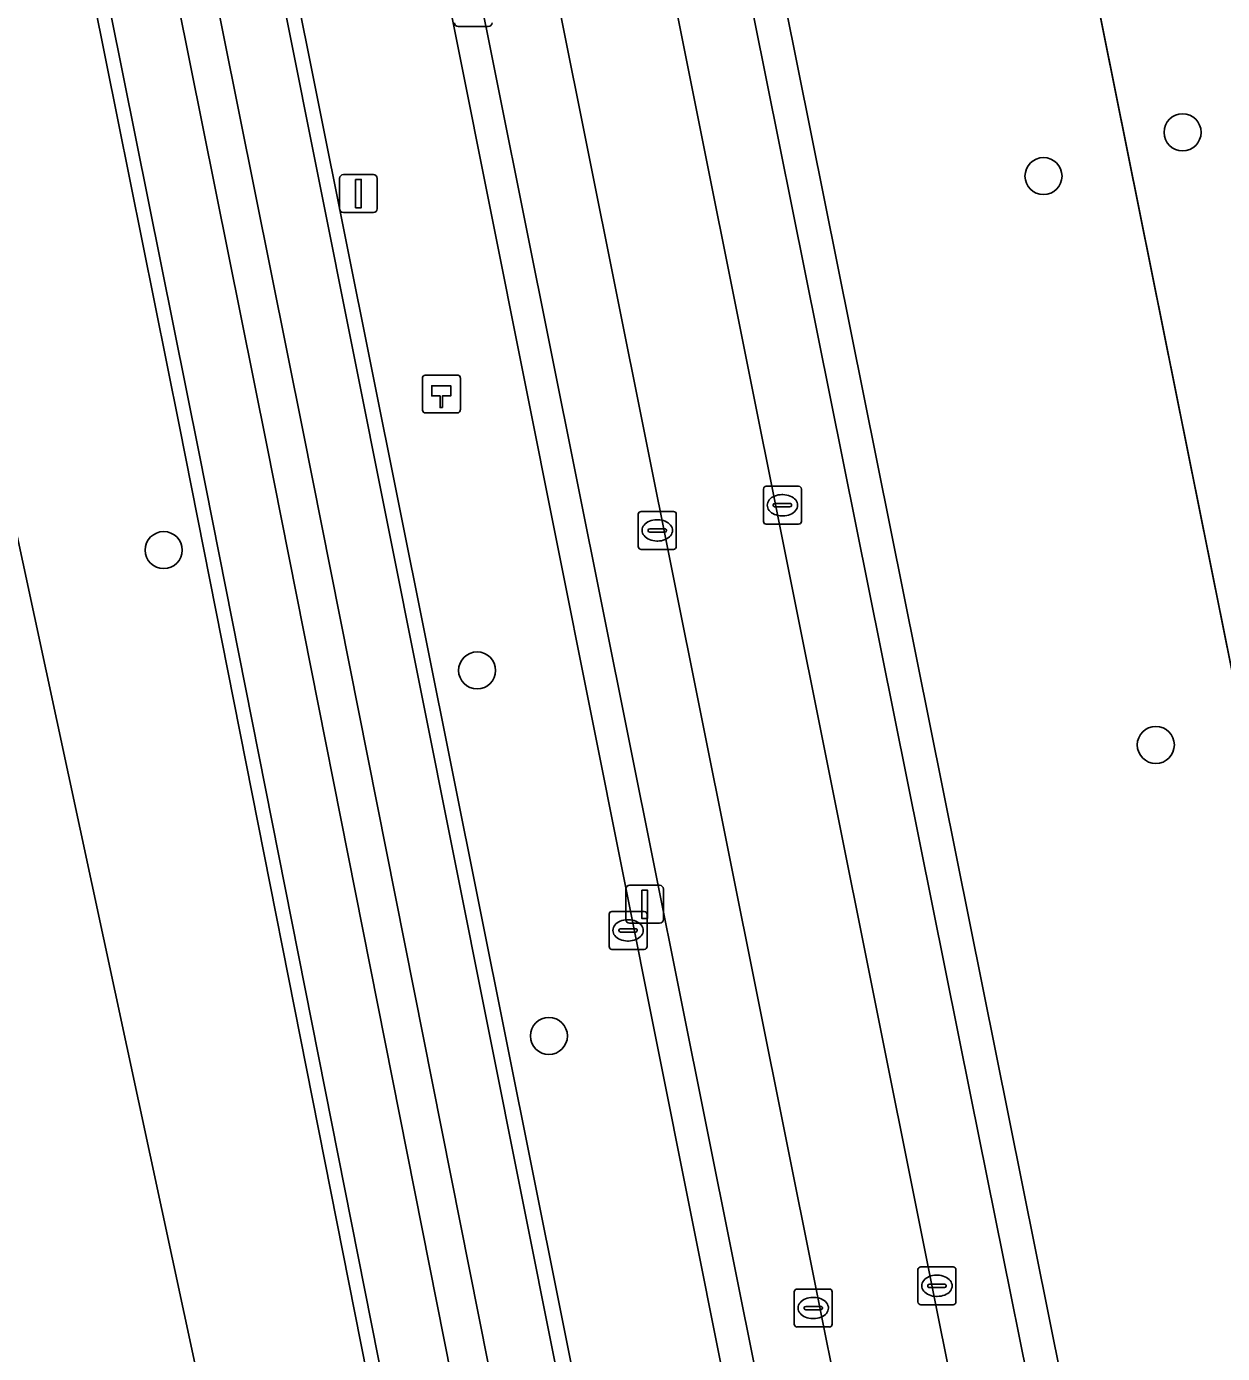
# Model space of a CAD drawing. Extents: x 160203 to 161530, y 379528 to 381797.
# Drawn here: x 160840.58 to 160872.13, y 380275.14 to 380310.16 of the extents above; entities that cross this region are included whole.
import ezdxf

# ---------------------------------------------------------------- set-up
doc = ezdxf.new("R2010")
doc.units = 0
for name, color, linetype in [('IMGEO_Berm_groen', 7, 'Continuous'), ('IMGEO_Berm_open', 7, 'Continuous'), ('IMGEO_Boom', 7, 'Continuous'), ('IMGEO_Groenvoorziening', 7, 'Continuous'), ('IMGEO_Hectometerpaal', 7, 'Continuous'), ('IMGEO_Hek', 7, 'Continuous'), ('IMGEO_Kolk', 7, 'Continuous'), ('IMGEO_Lichtmast', 7, 'Continuous'), ('IMGEO_Loofbos', 7, 'Continuous'), ('IMGEO_Parkeervlak_open', 7, 'Continuous'), ('IMGEO_Rijbaan_lokaal_gesloten', 7, 'Continuous'), ('IMGEO_Rijbaan_lokaal_open', 7, 'Continuous'), ('IMGEO_Rioolput', 7, 'Continuous'), ('IMGEO_Voetpad_open', 7, 'Continuous')]:
    doc.layers.add(name, color=color, linetype=linetype)

msp = doc.modelspace()

# ---------------------------------------------------------------- linework, layer by layer
at = {"layer": 'IMGEO_Berm_groen'}
for points in [[(160863.31, 380257.223), (160862.511, 380257.061), (160859.843, 380270.107), (160846.694, 380336.054)], [(160843.187, 380333.553), (160842.958, 380332.843), (160843.314, 380332.925), (160858.197, 380258.685), (160859.34, 380252.626), (160859.163, 380252.606), (160859.506, 380251.283)]]:
    msp.add_lwpolyline(points, dxfattribs=at)
at = {"layer": 'IMGEO_Berm_open'}
msp.add_lwpolyline([(160809.488, 380490.62), (160808.357, 380496.254), (160807.806, 380496.157), (160807.391, 380496.064), (160808.139, 380492.044), (160808.457, 380490.462), (160846.915, 380299.112), (160856.862, 380248.916), (160857.878, 380249.092), (160847.878, 380299.47)], close=True, dxfattribs=at)
at = {"layer": 'IMGEO_Boom'}
for centre in [(160871.078, 380307.369), (160867.409, 380306.215), (160844.198, 380296.345), (160852.467, 380293.169), (160870.372, 380291.203), (160854.36, 380283.523)]:
    msp.add_circle(centre, 0.489, dxfattribs=at)
at = {"layer": 'IMGEO_Groenvoorziening'}
msp.add_lwpolyline([(160867.634, 380335.108), (160865.682, 380334.722), (160865.323, 380336.537), (160867.275, 380336.923), (160867.026, 380338.466), (160863.415, 380337.765), (160881.057, 380250), (160881.269, 380248.945), (160886.037, 380249.962)], close=True, dxfattribs=at)
msp.add_lwpolyline([(161002.454, 380102.93), (161000, 380115.939), (160993.961, 380147.551), (160927.66, 380240.48), (160920.868, 380250), (160917.344, 380254.938), (160900.971, 380250), (160882.193, 380244.337), (160881.269, 380248.945), (160881.057, 380250), (160863.415, 380337.765), (160863.414, 380337.765), (160856.923, 380336.505), (160856.795, 380337.055), (160855.357, 380336.794), (160871.032, 380258.795), (160870.189, 380258.635)], dxfattribs=at)
at = {"layer": 'IMGEO_Hectometerpaal'}
for p, q in [((160851.024, 380300.879), (160851.024, 380300.038)), ((160851.024, 380300.879), (160851.024, 380300.038)), ((160851.94, 380300.963), (160851.099, 380300.963)), ((160851.94, 380300.963), (160851.099, 380300.963)), ((160852.024, 380300.047), (160852.024, 380300.888)), ((160852.024, 380300.047), (160852.024, 380300.888)), ((160851.108, 380299.963), (160851.949, 380299.963)), ((160851.108, 380299.963), (160851.949, 380299.963))]:
    msp.add_line(p, q, dxfattribs=at)
msp.add_lwpolyline([(160851.549, 380300.107), (160851.489, 380300.107), (160851.489, 380300.412), (160851.269, 380300.412), (160851.269, 380300.681), (160851.769, 380300.681), (160851.769, 380300.412), (160851.549, 380300.412), (160851.549, 380300.107)], dxfattribs=at)
for centre, start, end in [((160851.102, 380300.885), 92.4484, 184.2845), ((160851.102, 380300.885), 92.4484, 184.2845), ((160851.946, 380300.885), 2.4484, 94.2845), ((160851.946, 380300.885), 2.4484, 94.2845), ((160851.102, 380300.041), 182.4484, 274.2845), ((160851.102, 380300.041), 182.4484, 274.2845), ((160851.946, 380300.041), 272.4484, 4.2845), ((160851.946, 380300.041), 272.4484, 4.2845)]:
    msp.add_arc(centre, 0.0779, start, end, dxfattribs=at)
at = {"layer": 'IMGEO_Hek'}
msp.add_lwpolyline([(160863.455, 380337.568), (160881.057, 380250)], dxfattribs=at)
at = {"layer": 'IMGEO_Kolk'}
for p, q in [((160860.096, 380298.029), (160860.948, 380298.029)), ((160860.021, 380297.103), (160860.021, 380297.955)), ((160860.509, 380297.809), (160860.534, 380297.809)), ((160861.022, 380297.955), (160861.022, 380297.103)), ((160856.719, 380296.438), (160856.719, 380297.29)), ((160856.794, 380297.364), (160857.646, 380297.364)), ((160857.72, 380297.29), (160857.72, 380296.438)), ((160860.28, 380297.523), (160860.28, 380297.535)), ((160860.718, 380297.486), (160860.32, 380297.486)), ((160860.323, 380297.572), (160860.721, 380297.572)), ((160860.764, 380297.535), (160860.764, 380297.523)), ((160857.207, 380297.144), (160857.232, 380297.144)), ((160860.948, 380297.029), (160860.096, 380297.029)), ((160860.532, 380297.249), (160860.507, 380297.249)), ((160856.978, 380296.858), (160856.978, 380296.87)), ((160857.416, 380296.821), (160857.018, 380296.821)), ((160857.021, 380296.907), (160857.419, 380296.907)), ((160857.23, 380296.584), (160857.205, 380296.584)), ((160857.462, 380296.87), (160857.462, 380296.858)), ((160857.646, 380296.364), (160856.794, 380296.364)), ((160864.097, 380276.503), (160864.097, 380277.355)), ((160864.172, 380277.429), (160865.024, 380277.429)), ((160865.098, 380277.355), (160865.098, 380276.503)), ((160864.399, 380276.972), (160864.797, 380276.972)), ((160864.585, 380277.209), (160864.61, 380277.209)), ((160860.834, 380275.916), (160860.834, 380276.768)), ((160860.909, 380276.842), (160861.761, 380276.842)), ((160861.322, 380276.622), (160861.347, 380276.622)), ((160861.835, 380276.768), (160861.835, 380275.916)), ((160864.356, 380276.923), (160864.356, 380276.935)), ((160864.794, 380276.886), (160864.396, 380276.886)), ((160864.608, 380276.649), (160864.583, 380276.649)), ((160864.84, 380276.935), (160864.84, 380276.923)), ((160861.093, 380276.336), (160861.093, 380276.348)), ((160861.531, 380276.299), (160861.133, 380276.299)), ((160861.136, 380276.385), (160861.534, 380276.385)), ((160861.577, 380276.348), (160861.577, 380276.336)), ((160865.024, 380276.429), (160864.172, 380276.429)), ((160861.345, 380276.062), (160861.32, 380276.062)), ((160861.761, 380275.842), (160860.909, 380275.842))]:
    msp.add_line(p, q, dxfattribs=at)
for points in [[(160860.096, 380298.029), (160860.948, 380298.029)], [(160860.021, 380297.103), (160860.021, 380297.955)], [(160861.022, 380297.955), (160861.022, 380297.103)], [(160856.719, 380296.438), (160856.719, 380297.29)], [(160856.794, 380297.364), (160857.646, 380297.364)], [(160857.72, 380297.29), (160857.72, 380296.438)], [(160860.948, 380297.029), (160860.096, 380297.029)], [(160857.646, 380296.364), (160856.794, 380296.364)], [(160864.097, 380276.503), (160864.097, 380277.355)], [(160864.172, 380277.429), (160865.024, 380277.429)], [(160865.098, 380277.355), (160865.098, 380276.503)], [(160860.834, 380275.916), (160860.834, 380276.768)], [(160860.909, 380276.842), (160861.761, 380276.842)], [(160861.835, 380276.768), (160861.835, 380275.916)], [(160865.024, 380276.429), (160864.172, 380276.429)], [(160861.761, 380275.842), (160860.909, 380275.842)]]:
    msp.add_lwpolyline(points, dxfattribs=at)
for centre, radius, start, end in [((160860.098, 380297.953), 0.0765, 91.552, 178.448), ((160860.098, 380297.953), 0.0765, 91.552, 178.448), ((160860.946, 380297.953), 0.0765, 1.552, 88.448), ((160860.946, 380297.953), 0.0765, 1.552, 88.448), ((160856.796, 380297.288), 0.0765, 91.552, 178.448), ((160856.796, 380297.288), 0.0765, 91.552, 178.448), ((160857.644, 380297.288), 0.0765, 1.552, 88.448), ((160857.644, 380297.288), 0.0765, 1.552, 88.448), ((160860.32, 380297.532), 0.0403, 85.8775, 175.7526), ((160860.317, 380297.522), 0.0366, 178.938, 274.7102), ((160860.721, 380297.529), 0.043, 264.8664, 352.4533), ((160860.725, 380297.534), 0.0386, 1.7309, 96.639), ((160860.098, 380297.105), 0.0765, 181.552, 268.448), ((160860.098, 380297.105), 0.0765, 181.552, 268.448), ((160860.946, 380297.105), 0.0765, 271.552, 358.448), ((160860.946, 380297.105), 0.0765, 271.552, 358.448), ((160857.018, 380296.867), 0.0403, 85.8775, 175.7526), ((160857.015, 380296.857), 0.0366, 178.938, 274.7102), ((160857.419, 380296.864), 0.043, 264.8664, 352.4533), ((160857.423, 380296.869), 0.0386, 1.7309, 96.639), ((160856.796, 380296.44), 0.0765, 181.552, 268.448), ((160856.796, 380296.44), 0.0765, 181.552, 268.448), ((160857.644, 380296.44), 0.0765, 271.552, 358.448), ((160857.644, 380296.44), 0.0765, 271.552, 358.448), ((160864.174, 380277.353), 0.0765, 91.552, 178.448), ((160864.174, 380277.353), 0.0765, 91.552, 178.448), ((160865.022, 380277.353), 0.0765, 1.552, 88.448), ((160865.022, 380277.353), 0.0765, 1.552, 88.448), ((160864.396, 380276.932), 0.0403, 85.8775, 175.7526), ((160864.801, 380276.934), 0.0386, 1.7309, 96.639), ((160860.911, 380276.766), 0.0765, 91.552, 178.448), ((160860.911, 380276.766), 0.0765, 91.552, 178.448), ((160861.759, 380276.766), 0.0765, 1.552, 88.448), ((160861.759, 380276.766), 0.0765, 1.552, 88.448), ((160864.393, 380276.922), 0.0366, 178.938, 274.7102), ((160864.797, 380276.929), 0.043, 264.8664, 352.4533), ((160861.133, 380276.345), 0.0403, 85.8775, 175.7526), ((160861.13, 380276.335), 0.0366, 178.938, 274.7102), ((160861.534, 380276.342), 0.043, 264.8664, 352.4533), ((160861.538, 380276.347), 0.0386, 1.7309, 96.639), ((160864.174, 380276.505), 0.0765, 181.552, 268.448), ((160864.174, 380276.505), 0.0765, 181.552, 268.448), ((160865.022, 380276.505), 0.0765, 271.552, 358.448), ((160865.022, 380276.505), 0.0765, 271.552, 358.448), ((160860.911, 380275.918), 0.0765, 181.552, 268.448), ((160860.911, 380275.918), 0.0765, 181.552, 268.448), ((160861.759, 380275.918), 0.0765, 271.552, 358.448), ((160861.759, 380275.918), 0.0765, 271.552, 358.448)]:
    msp.add_arc(centre, radius, start, end, dxfattribs=at)
for centre, major_axis, ratio, start_param, end_param in [((160860.508, 380297.529), (-0.387, 0.002), 0.722429, 4.712389, 7.853982), ((160860.533, 380297.529), (-0.39, 0.002), 0.717154, 1.570796, 4.712389), ((160857.206, 380296.864), (-0.387, 0.002), 0.722429, 4.712389, 7.853982), ((160857.231, 380296.864), (-0.39, 0.002), 0.717154, 1.570796, 4.712389), ((160864.584, 380276.929), (-0.387, 0.002), 0.722429, 4.712389, 7.853982), ((160864.609, 380276.929), (-0.39, 0.002), 0.717154, 1.570796, 4.712389), ((160861.321, 380276.342), (-0.387, 0.002), 0.722429, 4.712389, 7.853982), ((160861.346, 380276.342), (-0.39, 0.002), 0.717154, 1.570796, 4.712389)]:
    msp.add_ellipse(centre, major_axis=major_axis, ratio=ratio, start_param=start_param, end_param=end_param, dxfattribs=at)
at = {"layer": 'IMGEO_Lichtmast'}
for p, q in [((160852.761, 380310.161), (160851.971, 380310.161)), ((160851.971, 380310.161), (160852.761, 380310.161)), ((160848.84, 380305.353), (160848.84, 380306.153)), ((160848.84, 380306.153), (160848.84, 380305.353)), ((160848.94, 380306.253), (160849.73, 380306.253)), ((160849.73, 380306.253), (160848.94, 380306.253)), ((160849.83, 380306.153), (160849.83, 380305.353)), ((160849.83, 380305.353), (160849.83, 380306.153)), ((160849.73, 380305.253), (160848.94, 380305.253)), ((160848.94, 380305.253), (160849.73, 380305.253)), ((160856.49, 380287.499), (160857.28, 380287.499)), ((160857.28, 380287.499), (160856.49, 380287.499)), ((160856.39, 380286.599), (160856.39, 380287.399)), ((160856.39, 380287.399), (160856.39, 380286.599)), ((160857.38, 380287.399), (160857.38, 380286.599)), ((160857.38, 380286.599), (160857.38, 380287.399)), ((160857.28, 380286.499), (160856.49, 380286.499)), ((160856.49, 380286.499), (160857.28, 380286.499))]:
    msp.add_line(p, q, dxfattribs=at)
for points in [[(160849.26, 380306.128), (160849.41, 380306.128), (160849.41, 380305.378), (160849.26, 380305.378), (160849.26, 380306.128)], [(160856.81, 380287.374), (160856.96, 380287.374), (160856.96, 380286.624), (160856.81, 380286.624), (160856.81, 380287.374)]]:
    msp.add_lwpolyline(points, dxfattribs=at)
for centre, start, end in [((160851.971, 380310.261), 180, 270), ((160851.971, 380310.261), 180, 270), ((160852.761, 380310.261), 270, 0), ((160852.761, 380310.261), 270, 0), ((160848.94, 380306.153), 90, 180), ((160848.94, 380306.153), 90, 180), ((160849.73, 380306.153), 0, 90), ((160849.73, 380306.153), 360, 90), ((160848.94, 380305.353), 180, 270), ((160848.94, 380305.353), 180, 270), ((160849.73, 380305.353), 270, 0), ((160849.73, 380305.353), 270, 0), ((160856.49, 380287.399), 90, 180), ((160856.49, 380287.399), 90, 180), ((160857.28, 380287.399), 0, 90), ((160857.28, 380287.399), 360, 90), ((160856.49, 380286.599), 180, 270), ((160856.49, 380286.599), 180, 270), ((160857.28, 380286.599), 270, 0), ((160857.28, 380286.599), 270, 0)]:
    msp.add_arc(centre, 0.1, start, end, dxfattribs=at)
at = {"layer": 'IMGEO_Loofbos'}
msp.add_lwpolyline([(160648.432, 380344.766), (160669.214, 380365.192), (160738.215, 380433.18), (160774.983, 380469.077), (160775.322, 380469.004), (160775.749, 380468.561), (160779.938, 380472.153), (160779.195, 380472.869), (160796.238, 380490.084), (160796.963, 380489.418), (160802.128, 380489.092), (160813.712, 380431.457), (160814.776, 380425.496), (160816.06, 380419.106), (160820.389, 380397.556), (160825.615, 380371.544), (160826.408, 380365.955), (160827.774, 380366.314), (160839.859, 380298.895), (160845.662, 380271.9), (160849.881, 380272.972), (160844.613, 380299.608), (160806.217, 380490.57)], dxfattribs=at)
msp.add_lwpolyline([(160839.859, 380298.895), (160811.87, 380294.003), (160790.307, 380289.251), (160789.508, 380289.203), (160788.495, 380289.428), (160787.601, 380289.955), (160787.115, 380290.45), (160782.277, 380298.096), (160782.028, 380298.307), (160781.619, 380298.495), (160781.172, 380298.548), (160780.73, 380298.46), (160770.849, 380292.792), (160773.518, 380288.572), (160779.389, 380287.409), (160785.531, 380285.075), (160798.712, 380265.852), (160795.31, 380262.037), (160795.958, 380259.278), (160845.662, 380271.9)], close=True, dxfattribs=at)
at = {"layer": 'IMGEO_Parkeervlak_open'}
for points in [[(160854.639, 380337.653), (160854.827, 380337.768), (160852.388, 380337.253), (160868.857, 380254.989)], [(160870.189, 380258.635), (160865.491, 380281.923), (160854.396, 380337.15)], [(160863.751, 380256.532), (160865.148, 380255.603), (160865.417, 380255.361), (160865.837, 380254.767), (160849.421, 380336.657), (160847.028, 380336.216)], [(160847.569, 380335.76), (160863.31, 380257.223)]]:
    msp.add_lwpolyline(points, dxfattribs=at)
at = {"layer": 'IMGEO_Rijbaan_lokaal_gesloten'}
for points in [[(160809.488, 380490.62), (160847.878, 380299.47), (160857.878, 380249.092), (160856.862, 380248.916), (160857.899, 380243.338), (160858.975, 380243.591), (160861.56, 380230.469), (160867.75, 380199.041), (160869.506, 380199.393), (160863.23, 380231.311), (160861.228, 380241.492), (160861.405, 380241.518), (160859.506, 380251.283), (160859.163, 380252.606), (160858.995, 380252.491), (160842.958, 380332.843)], [(160806.674, 380490.188), (160845.136, 380298.897), (160858.94, 380229.148), (160865.008, 380198.49), (160866.722, 380198.834), (160860.551, 380229.96), (160857.899, 380243.338), (160856.862, 380248.916), (160846.915, 380299.112), (160808.457, 380490.462)], [(160852.388, 380337.253), (160849.421, 380336.657), (160865.837, 380254.767), (160866.126, 380253.323), (160866.238, 380253.326), (160866.325, 380252.932), (160866.298, 380252.548)], [(160869.469, 380250.868), (160868.855, 380253.955), (160869.082, 380253.985), (160868.857, 380254.989), (160852.388, 380337.253)]]:
    msp.add_lwpolyline(points, dxfattribs=at)
at = {"layer": 'IMGEO_Rijbaan_lokaal_open'}
for points in [[(160806.281, 380492.144), (160806.108, 380492.099), (160805.945, 380492.03), (160806.217, 380490.57), (160844.613, 380299.608), (160849.881, 380272.972), (160856.352, 380240.258), (160858.585, 380228.968), (160864.629, 380198.41), (160865.008, 380198.49), (160858.94, 380229.148), (160845.136, 380298.897), (160806.674, 380490.188)], [(160843.314, 380332.925), (160842.958, 380332.843), (160858.995, 380252.491), (160859.163, 380252.606), (160859.34, 380252.626), (160858.197, 380258.685)]]:
    msp.add_lwpolyline(points, close=True, dxfattribs=at)
at = {"layer": 'IMGEO_Rioolput'}
for p, q in [((160856.024, 380286.808), (160856.876, 380286.808)), ((160855.949, 380285.882), (160855.949, 380286.734)), ((160856.437, 380286.588), (160856.462, 380286.588)), ((160856.95, 380286.734), (160856.95, 380285.882)), ((160856.208, 380286.302), (160856.208, 380286.314)), ((160856.646, 380286.265), (160856.248, 380286.265)), ((160856.251, 380286.351), (160856.649, 380286.351)), ((160856.692, 380286.314), (160856.692, 380286.302)), ((160856.876, 380285.808), (160856.024, 380285.808)), ((160856.46, 380286.028), (160856.435, 380286.028))]:
    msp.add_line(p, q, dxfattribs=at)
for points in [[(160856.024, 380286.808), (160856.876, 380286.808)], [(160855.949, 380285.882), (160855.949, 380286.734)], [(160856.95, 380286.734), (160856.95, 380285.882)], [(160856.876, 380285.808), (160856.024, 380285.808)]]:
    msp.add_lwpolyline(points, dxfattribs=at)
for centre, radius, start, end in [((160856.026, 380286.732), 0.0765, 91.552, 178.448), ((160856.026, 380286.732), 0.0765, 91.552, 178.448), ((160856.874, 380286.732), 0.0765, 1.552, 88.448), ((160856.874, 380286.732), 0.0765, 1.552, 88.448), ((160856.248, 380286.311), 0.0403, 85.8775, 175.7526), ((160856.245, 380286.301), 0.0366, 178.938, 274.7102), ((160856.649, 380286.308), 0.043, 264.8664, 352.4533), ((160856.653, 380286.313), 0.0386, 1.7309, 96.639), ((160856.026, 380285.884), 0.0765, 181.552, 268.448), ((160856.026, 380285.884), 0.0765, 181.552, 268.448), ((160856.874, 380285.884), 0.0765, 271.552, 358.448), ((160856.874, 380285.884), 0.0765, 271.552, 358.448)]:
    msp.add_arc(centre, radius, start, end, dxfattribs=at)
for centre, major_axis, ratio, start_param, end_param in [((160856.436, 380286.308), (-0.387, 0.002), 0.722429, 4.712389, 7.853982), ((160856.461, 380286.308), (-0.39, 0.002), 0.717154, 1.570796, 4.712389)]:
    msp.add_ellipse(centre, major_axis=major_axis, ratio=ratio, start_param=start_param, end_param=end_param, dxfattribs=at)
at = {"layer": 'IMGEO_Voetpad_open'}
for points in [[(160854.396, 380337.15), (160865.491, 380281.923), (160870.189, 380258.635), (160871.032, 380258.795), (160855.357, 380336.794)], [(160847.028, 380336.216), (160846.694, 380336.054), (160859.843, 380270.107), (160862.511, 380257.061), (160863.31, 380257.223), (160847.569, 380335.76)]]:
    msp.add_lwpolyline(points, dxfattribs=at)

doc.saveas('drawing.dxf')
